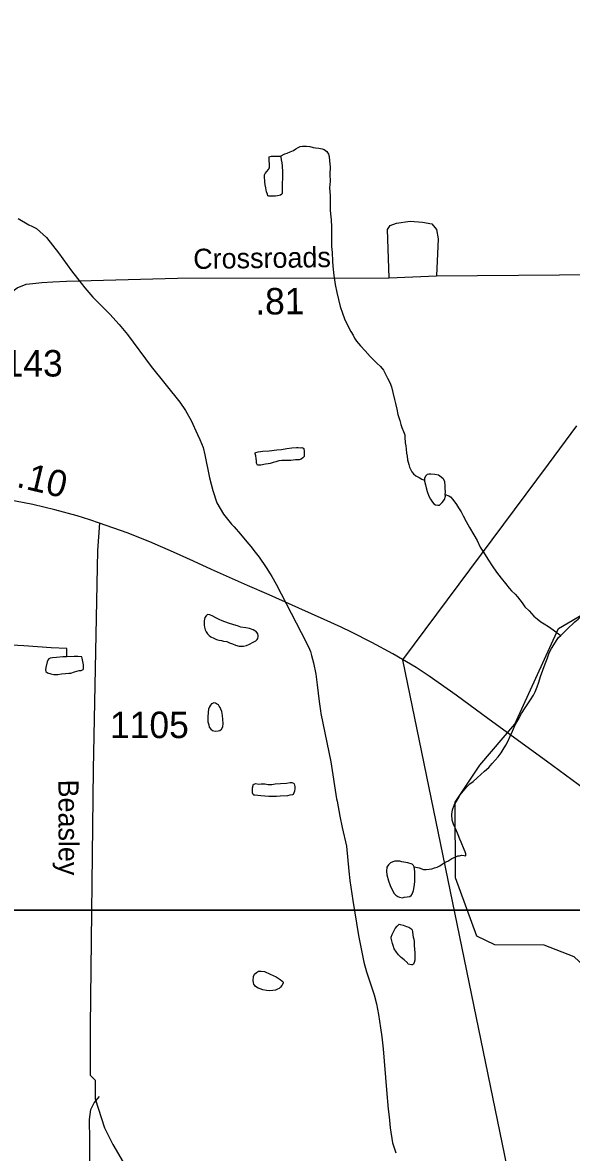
# Model space of a CAD drawing. Extents: x 2082433 to 2279600, y 546599 to 755198.
# Drawn here: x 2146372 to 2148963, y 584836 to 590172 of the extents above; entities that cross this region are included whole.
import ezdxf

# ---------------------------------------------------------------- set-up
doc = ezdxf.new("R2010")
doc.units = 0
for name, color, linetype in [('Exist Boundary Political Fire Districts', 7, 'Continuous'), ('Exist Hydrographic Misc Water Feature', 7, 'Continuous'), ('Exist Road Non-System Type 51', 7, 'Continuous'), ('Exist Road Primary NC Attributed', 7, 'Continuous'), ('Exist Road Primary NC Service Mileage Hundredths English Label', 7, 'Continuous'), ('Exist Road Secondary Mileage Hundredths English Label', 7, 'Continuous'), ('Exist Road Secondary Type 51 Attributed', 7, 'Continuous'), ('Exist Road Secondary Type 51 Label', 7, 'Continuous'), ('Exist Road Secondary Type 51 Number Label', 7, 'Continuous'), ('Map Preparation Inset Cut Line', 7, 'Continuous')]:
    doc.layers.add(name, color=color, linetype=linetype)

msp = doc.modelspace()

# ---------------------------------------------------------------- linework, layer by layer
at = {"layer": 'Exist Boundary Political Fire Districts'}
msp.add_lwpolyline([(2148987.7, 588267), (2148853.6, 588086.8), (2148166.4, 587162.7), (2149373.8, 581288.4), (2142989.3, 575675.9), (2139650, 576994.9)], dxfattribs=at)
at = {"layer": 'Exist Hydrographic Misc Water Feature'}
for p, q in [((2147756.7, 587095.1), (2147763.7, 587044.9)), ((2147778.9, 586921.4), (2147780.7, 586909.7)), ((2147855, 586506.4), (2147856.6, 586495.6)), ((2148132.2, 584838.8), (2148133.6, 584833.9))]:
    msp.add_line(p, q, dxfattribs=at)
for points in [[(2147589.2, 589541.4), (2147610.9, 589551.5), (2147621.4, 589555.6), (2147635.1, 589561.6), (2147651.1, 589567.7), (2147663, 589575.7), (2147672.9, 589581.9), (2147682.9, 589586.1), (2147693, 589587.7), (2147702.8, 589587.9), (2147712.7, 589588), (2147728.8, 589586), (2147744.8, 589582.4), (2147754.7, 589580.5), (2147770.9, 589578.4), (2147786.9, 589576.4), (2147796.7, 589572.5), (2147808.8, 589562.6), (2147817.2, 589550.3), (2147819.3, 589538.7), (2147820.9, 589518.5), (2147823.6, 589490.6), (2147823.4, 589454.5), (2147823.6, 589422.4), (2147821.7, 589390.7), (2147823.8, 589354.7), (2147824, 589312.9), (2147824.4, 589286.5), (2147826.5, 589268.7), (2147828.7, 589240.8), (2147830.6, 589206.9), (2147831, 589172.7), (2147830.8, 589138.7), (2147831, 589114.7), (2147833.2, 589086.8), (2147835.1, 589044.8), (2147837.5, 589020.9), (2147841.6, 588976.8), (2147847.4, 588935), (2147856, 588896.8), (2147863.8, 588864.8), (2147872.2, 588831.1), (2147882.6, 588799.1), (2147892.7, 588773.3), (2147902.3, 588749.1), (2147922.6, 588713.2), (2147932.9, 588695.4), (2147938.6, 588681.6), (2147949.1, 588667.4), (2147967.1, 588645.6), (2147989.1, 588621.6), (2148013.3, 588595.6), (2148031.1, 588578), (2148045.2, 588564.1), (2148061.2, 588547.8), (2148075.4, 588529.9), (2148085.4, 588512.1), (2148095.7, 588491.9), (2148105.7, 588472.2), (2148113.7, 588452.3), (2148119.7, 588424.2), (2148128.1, 588392.2), (2148132.4, 588372.4), (2148138.3, 588346.4), (2148144.5, 588320.3), (2148152.7, 588292.3), (2148158.6, 588274.4), (2148162.5, 588260.4), (2148170.7, 588240.5), (2148176.7, 588224.6), (2148176.7, 588214.5), (2148178.7, 588186.6), (2148181.2, 588172.4), (2148182.8, 588156.8), (2148185.3, 588138.6), (2148187.1, 588124.5), (2148189.2, 588106.8), (2148195.3, 588084.7), (2148199.4, 588072.8), (2148203.1, 588062.9), (2148209.3, 588051), (2148217.5, 588040.8), (2148229.4, 588030.9), (2148243.7, 588023), (2148257.7, 588014.9), (2148269.4, 588011.1)], [(2147589.2, 589541.4), (2147591.1, 589537.5), (2147593.1, 589523.8), (2147595.4, 589509.7), (2147597.4, 589495.6), (2147599.7, 589465.6), (2147599.9, 589433.6), (2147597.6, 589415.7), (2147598, 589399.8), (2147597.6, 589387.7), (2147597.8, 589373.8), (2147597.8, 589365.7), (2147595.8, 589361.6), (2147589.6, 589357.6), (2147583.9, 589355.7), (2147575.9, 589353.6), (2147566, 589351.5), (2147556, 589351.4), (2147547.8, 589351.4), (2147534.3, 589351.4), (2147529.9, 589353.3), (2147527.9, 589361.3), (2147523.8, 589373.3), (2147520.1, 589391.3), (2147517.6, 589405.4), (2147515.8, 589419.1), (2147513.7, 589445.4), (2147513.7, 589453.5), (2147517.9, 589459.3), (2147525.4, 589469.2), (2147533.4, 589477.3), (2147535.5, 589481.4), (2147537.3, 589485.2), (2147537.5, 589493.3), (2147537.3, 589505.5), (2147537.1, 589519.3), (2147536.9, 589531.5), (2147537.1, 589537.5), (2147547.2, 589541.3), (2147559.1, 589541.5), (2147571, 589541.3), (2147589.2, 589541.4)], [(2146351.7, 589247.2), (2146401.5, 589217.5), (2146415.5, 589210.2)], [(2146351.7, 589247.2), (2146401.5, 589217.5), (2146415.5, 589210.2)], [(2146415.5, 589210.2), (2146437.6, 589198.7), (2146485.6, 589157.2)], [(2146415.5, 589210.2), (2146437.6, 589198.7), (2146485.6, 589157.2)], [(2146485.6, 589157.2), (2146542.6, 589084.7), (2146603.7, 588999.4), (2146631.4, 588963.4)], [(2146485.6, 589157.2), (2146542.6, 589084.7), (2146603.7, 588999.4), (2146631.4, 588963.4)], [(2146631.4, 588963.4), (2146665.4, 588918.7), (2146704.6, 588875.2), (2146759.2, 588820.5)], [(2146631.4, 588963.4), (2146665.4, 588918.7), (2146704.6, 588875.2), (2146759.2, 588820.5)], [(2146759.2, 588820.5), (2146784.6, 588794.9), (2146827.6, 588746.6), (2146867.6, 588698.4)], [(2146759.2, 588820.5), (2146784.6, 588794.9), (2146827.6, 588746.6), (2146867.6, 588698.4)], [(2146867.6, 588698.4), (2146978.6, 588547.7), (2147114.7, 588379.9)], [(2146867.6, 588698.4), (2146978.6, 588547.7), (2147114.7, 588379.9)], [(2147114.7, 588379.9), (2147141.8, 588340.2), (2147167.6, 588292.5), (2147198.6, 588226.8)], [(2147114.7, 588379.9), (2147141.8, 588340.2), (2147167.6, 588292.5), (2147198.6, 588226.8)], [(2147198.6, 588226.8), (2147209.7, 588203.6), (2147224.6, 588164.8)], [(2147198.6, 588226.8), (2147209.7, 588203.6), (2147224.6, 588164.8)], [(2147224.6, 588164.8), (2147233.4, 588130.4), (2147254.6, 588022.7)], [(2147224.6, 588164.8), (2147233.4, 588130.4), (2147254.6, 588022.7)], [(2147595.2, 588156), (2147619.1, 588160.1), (2147643.3, 588164.2), (2147665.1, 588164.5), (2147673.1, 588164.5), (2147685, 588164.3), (2147690.9, 588164.6), (2147695.2, 588164.4), (2147699.3, 588160.5), (2147701.2, 588146.5), (2147701, 588138.4), (2147701, 588130.7), (2147701.4, 588122.5), (2147695.2, 588116.5), (2147687.4, 588110.4), (2147677.4, 588106.2), (2147661.2, 588106.3), (2147639.2, 588104.3), (2147595.4, 588104), (2147581.6, 588102.1), (2147567.7, 588097.7), (2147555.6, 588093.9), (2147541.2, 588089.9), (2147531.6, 588087.8), (2147519.3, 588085.9), (2147497.3, 588081.6), (2147481.6, 588081.5), (2147477.3, 588091.5), (2147477.3, 588101.6), (2147475.4, 588113.7), (2147473.1, 588125.8), (2147469.5, 588135.7), (2147469.5, 588139.3), (2147473.4, 588141.6), (2147485, 588145.5), (2147507.2, 588147.8), (2147537.1, 588149.8), (2147573.2, 588154.1), (2147595.2, 588156)], [(2147254.6, 588022.7), (2147269.9, 587961.5), (2147289.6, 587904.5), (2147320.8, 587850.8)], [(2147254.6, 588022.7), (2147269.9, 587961.5), (2147289.6, 587904.5), (2147320.8, 587850.8)], [(2148367.8, 587943.5), (2148368.2, 587953.5), (2148367.4, 587971.5), (2148367.6, 587985.3), (2148365.9, 588003.4), (2148361.6, 588013.4), (2148357.1, 588017.7), (2148349.1, 588025.4), (2148335.4, 588035.1), (2148319.2, 588037.2), (2148299.5, 588038.9), (2148289.5, 588039.3), (2148281.5, 588037.2), (2148273.7, 588029.1), (2148269.6, 588019.2), (2148269.4, 588011.1)], [(2148269.4, 588011.1), (2148269.6, 588007), (2148273.9, 587988.9), (2148277.4, 587975), (2148281.7, 587957.3), (2148289.9, 587935), (2148297.9, 587921.2), (2148307.7, 587907.1), (2148314.1, 587899.3), (2148322.3, 587895.2), (2148332.3, 587893.3), (2148339.9, 587893.3), (2148353.8, 587905.4), (2148363.7, 587919.3), (2148368.2, 587935.3), (2148367.8, 587943.5)], [(2148367.8, 587943.5), (2148383.8, 587937.4), (2148392.2, 587931.7), (2148403.9, 587919.8), (2148420.3, 587895.8), (2148430.3, 587879.7), (2148442.2, 587861.7), (2148452.5, 587841.9), (2148466.4, 587815.8), (2148482.6, 587787.8), (2148502.5, 587752.4), (2148518.7, 587726.4), (2148532.9, 587694.2), (2148548.9, 587670.4), (2148569.2, 587638.5), (2148589.2, 587606.6), (2148609.3, 587576.4), (2148631.5, 587548.8), (2148651.4, 587523), (2148669.8, 587500.8), (2148679.7, 587489.1), (2148697.9, 587473), (2148708, 587459.4), (2148730.1, 587431.3), (2148743.7, 587413.4), (2148764.2, 587393.3), (2148786.1, 587369.3), (2148802.1, 587355.5), (2148818.5, 587341.7), (2148834.7, 587331.9), (2148854.4, 587320), (2148876.7, 587304), (2148896.6, 587290.1), (2148912.8, 587277.9)], [(2147320.8, 587850.8), (2147358.7, 587803.6), (2147370.6, 587790.3)], [(2147320.8, 587850.8), (2147358.7, 587803.6), (2147370.6, 587790.3)], [(2147370.6, 587790.3), (2147401.8, 587755.4), (2147431.7, 587719.7)], [(2147370.6, 587790.3), (2147401.8, 587755.4), (2147431.7, 587719.7)], [(2147431.7, 587719.7), (2147449.6, 587698.3), (2147470.3, 587671.2)], [(2147431.7, 587719.7), (2147449.6, 587698.3), (2147470.3, 587671.2)], [(2147470.3, 587671.2), (2147488.7, 587646.9), (2147522.8, 587598.4), (2147540.8, 587569.3)], [(2147470.3, 587671.2), (2147488.7, 587646.9), (2147522.8, 587598.4), (2147540.8, 587569.3)], [(2147540.8, 587569.3), (2147549.6, 587555.4), (2147569.5, 587520.4), (2147639.7, 587383.4), (2147711.4, 587246.7), (2147726, 587212.5)], [(2147540.8, 587569.3), (2147549.6, 587555.4), (2147569.5, 587520.4), (2147639.7, 587383.4), (2147711.4, 587246.7), (2147726, 587212.5)], [(2148912.8, 587277.9), (2148926.4, 587290.1), (2148954.4, 587318.3), (2148968.2, 587330.3), (2148980.1, 587342.4), (2148994.4, 587354.4), (2149008.4, 587366.5), (2149022.3, 587378.6), (2149037.9, 587388.8), (2149068, 587408.6), (2149091.6, 587422.8), (2149108.2, 587424.8), (2149127.9, 587431.1), (2149147.4, 587441.2)], [(2149096, 584911.4), (2149079, 584944.6), (2149070, 585243.3), (2149111, 585403.2), (2149102, 585567.4), (2149059.1, 585683.1), (2148976.1, 585760.2), (2148834, 585815.5), (2148601, 585817), (2148516.9, 585858), (2148416.1, 586132.3), (2148414, 586489.9), (2148530.1, 586664.7), (2148696, 586858.2), (2148902, 587310), (2149085, 587417.9), (2149152, 587426.3)], [(2147402.8, 587317.5), (2147386.8, 587323.5), (2147369, 587327.4), (2147345, 587335.2), (2147314.8, 587347.1), (2147300.7, 587353.1), (2147284.7, 587360.9), (2147270.6, 587368.9), (2147256.6, 587374.9), (2147244.7, 587376.8), (2147238.6, 587370.8), (2147232.6, 587362.8), (2147228.9, 587346.8), (2147228.9, 587326.7), (2147231, 587316.7), (2147234.9, 587304.7), (2147239.2, 587294.8), (2147245.1, 587284.8), (2147253.1, 587276.9), (2147261.1, 587271), (2147275.1, 587265), (2147287.2, 587259.1), (2147299.1, 587255.1), (2147311.2, 587253.1), (2147321.2, 587251.2), (2147337.2, 587249.3), (2147349.1, 587243.3), (2147363.2, 587237.4), (2147377.2, 587231.4), (2147395.4, 587227.5), (2147415.1, 587227.6), (2147429.1, 587229.6), (2147443.2, 587235.7), (2147461.1, 587245.7), (2147473.1, 587251.8), (2147479.1, 587257.8), (2147483.2, 587263.9), (2147485.2, 587271.9), (2147485.2, 587277.9), (2147483, 587285.9), (2147475, 587295.8), (2147468.8, 587299.8), (2147460.8, 587303.8), (2147442.8, 587309.7), (2147426.8, 587313.6), (2147402.8, 587317.5)], [(2148465.2, 586236.5), (2148465, 586246.6), (2148461.3, 586256.5), (2148457.4, 586266.4), (2148442.8, 586302.2), (2148436.7, 586316.2), (2148429.1, 586336.4), (2148416.8, 586362.2), (2148408.6, 586382.1), (2148400.2, 586406.1), (2148398.3, 586432.3), (2148402.2, 586454), (2148410.2, 586476.3), (2148418.4, 586492.1), (2148427.9, 586508.1), (2148437.9, 586524.5), (2148453.9, 586544.3), (2148468.1, 586560.5), (2148483.4, 586576.3), (2148499.4, 586588.5), (2148517.5, 586604.5), (2148535.5, 586620.8), (2148553.4, 586636.7), (2148573.5, 586654.8), (2148589.2, 586672.7), (2148603.4, 586688.8), (2148617.1, 586705), (2148631.3, 586723.1), (2148641.1, 586739.1), (2148653, 586759.2), (2148662.7, 586777.1), (2148674.8, 586801.3), (2148684.8, 586825.3), (2148698.3, 586855.3), (2148712.5, 586879.2), (2148728.1, 586909.6), (2148744.5, 586935.5), (2148757.8, 586955.4), (2148769.9, 586973.5), (2148783.6, 586995.7), (2148791.4, 587011.6), (2148801.9, 587035.6), (2148809.3, 587057.6), (2148817.5, 587083.9), (2148827.7, 587113.9), (2148839, 587143.9), (2148849.5, 587167.9), (2148858.7, 587196.1), (2148868.9, 587216), (2148880.8, 587234.1), (2148892.7, 587254.2), (2148902.6, 587268.1), (2148912.8, 587277.9)], [(2146581.8, 587176), (2146581.6, 587216), (2146507.6, 587219.7), (2146377.6, 587229.1), (2146263.5, 587234.6)], [(2146581.8, 587176), (2146561.9, 587175.9), (2146532, 587173.8), (2146513.9, 587171.7), (2146501.8, 587169.6), (2146495.9, 587167.6), (2146492, 587161.6), (2146487.9, 587153.6), (2146482.1, 587125.6), (2146480.1, 587115.6), (2146482.1, 587107.6), (2146490.1, 587101.6), (2146506.1, 587095.7), (2146520.1, 587093.7), (2146538.1, 587093.8), (2146556.2, 587095.9), (2146574.2, 587098), (2146590.2, 587100.1), (2146600, 587100.1), (2146618.1, 587106.2), (2146640.2, 587112.3), (2146648.2, 587112.3), (2146657.9, 587116.3), (2146659.9, 587120.3), (2146659.9, 587128.3), (2146659.9, 587138.3), (2146655.8, 587162.3), (2146654, 587170.3), (2146651.7, 587176.3), (2146633.7, 587178.2), (2146615.6, 587178.1), (2146581.8, 587176)], [(2147726, 587212.5), (2147730.7, 587201.6), (2147736, 587182.3)], [(2147726, 587212.5), (2147730.7, 587201.6), (2147736, 587182.3)], [(2147736, 587182.3), (2147745.7, 587148.2), (2147756.7, 587095.1)], [(2147736, 587182.3), (2147745.7, 587148.2), (2147756.7, 587095.1)], [(2147763.7, 587044.9), (2147771.9, 586966.2), (2147778.9, 586921.4)], [(2147763.7, 587044.9), (2147771.9, 586966.2), (2147778.9, 586921.4)], [(2147247, 586891), (2147247, 586869), (2147250.9, 586855), (2147252.9, 586845), (2147260.9, 586835.1), (2147269.1, 586829.1), (2147281.2, 586825.1), (2147295.2, 586827.2), (2147303.2, 586829.3), (2147311, 586835.3), (2147316.9, 586845.3), (2147319, 586861.3), (2147316.9, 586881.3), (2147316.7, 586899.3), (2147314.6, 586909.2), (2147312.6, 586919.2), (2147308.7, 586929.2), (2147304.6, 586937.2), (2147300.7, 586943.2), (2147296.6, 586949.2), (2147288.4, 586955.1), (2147282.5, 586957.1), (2147274.5, 586959.1), (2147268.3, 586957), (2147264.4, 586955), (2147258.7, 586949), (2147254.6, 586941), (2147250.7, 586929), (2147248.6, 586915), (2147247, 586891)], [(2147780.7, 586909.7), (2147827.5, 586680.4), (2147855, 586506.4)], [(2147780.7, 586909.7), (2147827.5, 586680.4), (2147855, 586506.4)], [(2147564.2, 586576.5), (2147590.2, 586578.6), (2147618.1, 586580.7), (2147636, 586582.8), (2147644, 586582.8), (2147652, 586580.8), (2147653.8, 586576.9), (2147658.1, 586564.9), (2147658.1, 586554.9), (2147656.1, 586542.9), (2147650.1, 586526.8), (2147646.2, 586524.9), (2147634.1, 586522.8), (2147622.2, 586520.8), (2147588.4, 586518.6), (2147570.3, 586516.5), (2147550.5, 586516.4), (2147534.5, 586516.4), (2147516.4, 586518.3), (2147496.3, 586520.2), (2147482.4, 586522.1), (2147468.4, 586524.1), (2147464.3, 586524.1), (2147460.4, 586526), (2147458.4, 586534), (2147458.2, 586548), (2147458.2, 586558), (2147462.1, 586576), (2147466.2, 586576), (2147474.2, 586578.1), (2147488.1, 586576.1), (2147498.2, 586576.2), (2147516.2, 586576.2), (2147532.2, 586574.3), (2147548.2, 586574.4), (2147564.2, 586576.5)], [(2147856.6, 586495.6), (2147869.7, 586424.2), (2147881.4, 586370.8)], [(2147856.6, 586495.6), (2147869.7, 586424.2), (2147881.4, 586370.8)], [(2147881.4, 586370.8), (2147900.7, 586282.2), (2147913, 586165.2)], [(2147881.4, 586370.8), (2147900.7, 586282.2), (2147913, 586165.2)], [(2148221.6, 586185.3), (2148217.5, 586191.6), (2148211.1, 586197.4), (2148191.2, 586203.3), (2148163.4, 586209.1), (2148153.1, 586211), (2148139.6, 586211), (2148129.3, 586211), (2148119.7, 586208.8), (2148109.2, 586203.1), (2148099.4, 586194.8), (2148091.4, 586183.1), (2148089.7, 586164.7), (2148091.4, 586147), (2148100, 586118.9), (2148108.2, 586097), (2148118.2, 586073.1), (2148126, 586059), (2148134.2, 586051.3), (2148144.3, 586045.3), (2148152.1, 586041.3), (2148166, 586039.2), (2148174, 586041.2), (2148188.2, 586043.5), (2148199.9, 586045.4), (2148206, 586049.3), (2148212.2, 586055.7), (2148217.7, 586073.5), (2148222.2, 586099.7), (2148223.8, 586117.6), (2148223.6, 586131.4), (2148223.8, 586145.6), (2148223.8, 586163.4), (2148221.6, 586185.3)], [(2148221.6, 586185.3), (2148243.9, 586179.5), (2148265.7, 586171.7), (2148277.4, 586171.6), (2148291.9, 586173.8), (2148303.6, 586175.7), (2148317.6, 586179.7), (2148329.2, 586184), (2148341.3, 586189.9), (2148353.2, 586198.2), (2148367.4, 586206.2), (2148379.5, 586212.1), (2148389.3, 586218.3), (2148399.4, 586224.1), (2148409.4, 586228.3), (2148417.2, 586232.3), (2148427.3, 586236.5), (2148435.3, 586236.5), (2148444.9, 586240.3), (2148457.4, 586238.4), (2148465.2, 586236.5)], [(2147913, 586165.2), (2147917.7, 586120.1), (2147930.6, 586026.6)], [(2147913, 586165.2), (2147917.7, 586120.1), (2147930.6, 586026.6)], [(2147930.6, 586026.6), (2147958.7, 585861.4), (2147965.1, 585829.5)], [(2147930.6, 586026.6), (2147958.7, 585861.4), (2147965.1, 585829.5)], [(2148223.2, 585795.7), (2148223.6, 585779.4), (2148223.6, 585761.6), (2148223.6, 585743.7), (2148221.4, 585733.5), (2148217.7, 585725.6), (2148213.6, 585721.7), (2148207.6, 585721.4), (2148199.9, 585723.4), (2148193.3, 585725.6), (2148189.2, 585731.5), (2148173.2, 585745.3), (2148159.7, 585757.5), (2148147.6, 585769.1), (2148137.1, 585781.2), (2148127.1, 585797.3), (2148121.3, 585813.1), (2148119.1, 585823.2), (2148115.2, 585835.2), (2148112.9, 585847.3), (2148112.9, 585852.9), (2148116.6, 585865), (2148125, 585881.1), (2148130.8, 585893.2), (2148140.4, 585905.2), (2148147, 585911.1), (2148150.6, 585913.4), (2148154.9, 585913.1), (2148168.7, 585909.4), (2148184.7, 585903.3), (2148196.4, 585899.5), (2148205.2, 585893.3), (2148210.9, 585887.6), (2148213.2, 585877.5), (2148214.6, 585863.5), (2148216.9, 585853.4), (2148218.9, 585843.4), (2148221.2, 585831.7), (2148221.2, 585813.5), (2148223.2, 585795.7)], [(2147965.1, 585829.5), (2147983.7, 585734.2), (2147995.6, 585689.4)], [(2147965.1, 585829.5), (2147983.7, 585734.2), (2147995.6, 585689.4)], [(2147514, 585690.6), (2147541.8, 585678.7), (2147569.9, 585664.8), (2147588.2, 585652.9), (2147596.2, 585646.9), (2147600.1, 585643), (2147602.1, 585639), (2147602.1, 585635), (2147596.2, 585625), (2147590.2, 585616.9), (2147584.1, 585610.9), (2147576.1, 585606.9), (2147566.2, 585602.8), (2147554.3, 585600.8), (2147536.3, 585598.7), (2147524.4, 585600.6), (2147506.4, 585604.6), (2147494.5, 585608.5), (2147484.2, 585612.4), (2147472.1, 585620.4), (2147468.2, 585624.4), (2147464.1, 585630.4), (2147462.1, 585636.4), (2147460.2, 585648.3), (2147461.9, 585666.3), (2147467.8, 585678.4), (2147475.8, 585686.4), (2147485.9, 585692.4), (2147498, 585692.5), (2147514, 585690.6)], [(2147995.6, 585689.4), (2148031.9, 585580.1), (2148042.6, 585537.5)], [(2147995.6, 585689.4), (2148031.9, 585580.1), (2148042.6, 585537.5)], [(2148042.6, 585537.5), (2148052.6, 585487.3), (2148061.6, 585424.4)], [(2148042.6, 585537.5), (2148052.6, 585487.3), (2148061.6, 585424.4)], [(2148061.6, 585424.4), (2148067.6, 585382.2), (2148069.4, 585367.9)], [(2148061.6, 585424.4), (2148067.6, 585382.2), (2148069.4, 585367.9)], [(2148069.4, 585367.9), (2148074.6, 585325.2), (2148090.8, 585131.7)], [(2148069.4, 585367.9), (2148074.6, 585325.2), (2148090.8, 585131.7)], [(2148090.8, 585131.7), (2148098.6, 585040), (2148102.2, 585004.2)], [(2148090.8, 585131.7), (2148098.6, 585040), (2148102.2, 585004.2)], [(2148102.2, 585004.2), (2148107.4, 584952.3), (2148118.7, 584881.4), (2148132.2, 584838.8)], [(2148102.2, 585004.2), (2148107.4, 584952.3), (2148118.7, 584881.4), (2148132.2, 584838.8)]]:
    msp.add_lwpolyline(points, dxfattribs=at)
at = {"layer": 'Exist Road Non-System Type 51'}
for points in [[(2148103, 588966.4), (2148095.6, 589194.6), (2148107.9, 589214.2), (2148137.3, 589224.1), (2148201.2, 589233.9), (2148260.1, 589229), (2148304.2, 589221.6), (2148326.3, 589194.6), (2148333.7, 589150.4), (2148326.3, 588976.2)], [(2146687.9, 584614.1), (2146689.7, 584894.2), (2146687.9, 584991.8), (2146695, 585039.6), (2146710.9, 585069.8), (2146735.8, 585099.9)]]:
    msp.add_lwpolyline(points, dxfattribs=at)
at = {"layer": 'Exist Road Primary NC Attributed'}
for points in [[(2146735.7, 587808.6), (2146690.2, 587824.1), (2146630.2, 587842.6), (2146525.1, 587870.9), (2146420.6, 587896.2), (2146338.4, 587911.8), (2146207.7, 587933.5)], [(2149025.5, 586552.5), (2148846, 586683.5), (2148575.3, 586881.4), (2148419.9, 586995), (2148290.9, 587085.8), (2148230, 587125.9), (2148119.9, 587190.6), (2148021.7, 587244.2), (2147924.6, 587293.2), (2147876.9, 587316.2), (2147795.4, 587353.6), (2147676.9, 587406), (2147536.3, 587469.1), (2147434.7, 587513.2), (2147264.7, 587589.2), (2147179.2, 587628.4), (2147084.2, 587670.2), (2146973, 587720.3), (2146866, 587763), (2146735.7, 587808.6)]]:
    msp.add_lwpolyline(points, dxfattribs=at)
at = {"layer": 'Exist Road Secondary Type 51 Attributed'}
for points in [[(2146207.7, 587933.5), (2146268.3, 588801.1), (2146285.5, 588846.1), (2146300.3, 588882.9), (2146346.9, 588919.7), (2146389, 588936.7), (2146421.1, 588940.1), (2146463.2, 588945.2), (2146515.3, 588948.2), (2146579.3, 588950.9), (2147103.2, 588964.3), (2148103, 588966.4), (2148326.3, 588976.2), (2149682.3, 588987)], [(2146735.7, 587808.6), (2146726.2, 587678.1), (2146705.3, 586645), (2146691, 585433.1), (2146691, 585201.8), (2146714.5, 585177.9), (2146715.1, 585089.7), (2146759.5, 584952.7), (2146798.7, 584874.4), (2146857.4, 584771.2)]]:
    msp.add_lwpolyline(points, dxfattribs=at)
at = {"layer": 'Map Preparation Inset Cut Line'}
for points in [[(2125488.3, 630228.2), (2201171.6, 630228.2), (2201171.6, 601522.9), (2185962.8, 601519.6), (2185962.8, 585979.7), (2125488.3, 585979.7)], [(2133614.2, 585979.7), (2209297.4, 585979.7), (2209297.4, 557274.4), (2194088.6, 557271.1), (2194088.6, 546598.7), (2133614.2, 546598.7)]]:
    msp.add_lwpolyline(points, close=True, dxfattribs=at)

# ---------------------------------------------------------------- texts
at = {"layer": 'Exist Road Primary NC Service Mileage Hundredths English Label'}
msp.add_text('.10', height=125, rotation=346.424, dxfattribs=at).set_placement((2146338.8, 587980.2))
at = {"layer": 'Exist Road Secondary Mileage Hundredths English Label'}
msp.add_text('.81', height=125, rotation=0.4223, dxfattribs=at).set_placement((2147471.1, 588792.8))
at = {"layer": 'Exist Road Secondary Type 51 Label'}
for s, rotation, p in [('Crossroads', 0.7784, (2147178.6, 589008.3)), ('Beasley', 270.1045, (2146541.5, 586596.7))]:
    msp.add_text(s, height=95, rotation=rotation, dxfattribs=at).set_placement(p)
at = {"layer": 'Exist Road Secondary Type 51 Number Label'}
for s, p in [('1143', (2146190, 588500.4)), ('1105', (2146785.1, 586792.7))]:
    msp.add_text(s, height=125, dxfattribs=at).set_placement(p)

doc.saveas('drawing.dxf')
